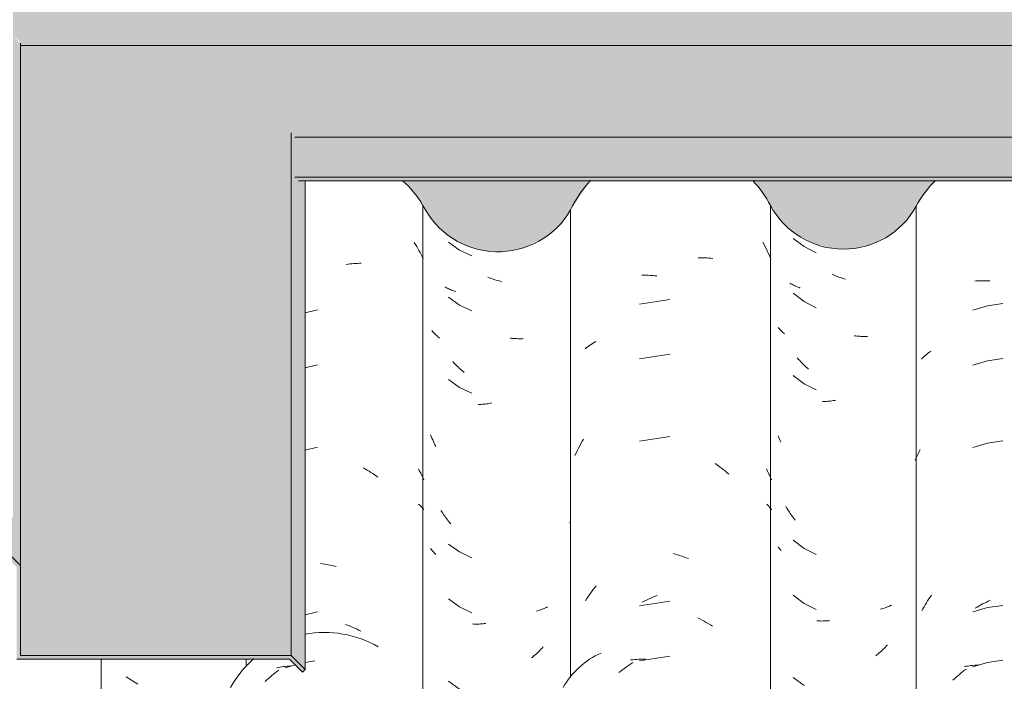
# Model space of a CAD drawing. Header units: metres. Extents: x 10.2 to 107.4, y -18.3 to 5.6.
# Tile 66 of 734: x 14.279 to 14.82, y 3.314 to 3.678. Entities that reach past the tile are written whole.
import ezdxf

# ---------------------------------------------------------------- set-up
doc = ezdxf.new("R2010")
doc.units = ezdxf.units.M
for name, color, linetype, lineweight in [('A-GLAZ-CWMG', 7, 'Continuous', 5), ('A-ROOF-OTLN', 7, 'Continuous', 5), ('A-ROOF-PATT', 7, 'Continuous', 5), ('I-WALL', 7, 'Continuous', 5)]:
    doc.layers.add(name, color=color, linetype=linetype, lineweight=lineweight)

# ---------------------------------------------------------------- blocks, each defined once
blk = doc.blocks.new('FP_126-FACHADA 03')
at = {"layer": 'A-GLAZ-CWMG', "color": 9, "true_color": 0xc0c0c0}
for p, q in [((14.42356, 3.32233), (14.42454, 3.32245)), ((14.43, 3.32334), (14.42443, 3.32163)), ((14.42454, 3.32245), (14.42553, 3.32255)), ((14.42553, 3.32255), (14.42653, 3.32264)), ((14.42653, 3.32264), (14.42753, 3.3227)), ((14.44086, 3.32543), (14.43543, 3.32457)), ((14.41624, 3.31662), (14.41716, 3.31741)), ((14.41716, 3.31741), (14.41809, 3.31818)), ((14.41809, 3.31818), (14.41903, 3.31893)), ((14.41903, 3.31893), (14.41997, 3.31967)), ((14.4197, 3.32169), (14.42065, 3.32188)), ((14.41997, 3.31967), (14.42093, 3.32039)), ((14.42065, 3.32188), (14.42161, 3.32205)), ((14.42161, 3.32205), (14.42258, 3.3222)), ((14.42258, 3.3222), (14.42356, 3.32233)), ((14.41354, 3.31417), (14.41443, 3.315)), ((14.41443, 3.315), (14.41533, 3.31582)), ((14.41533, 3.31582), (14.41624, 3.31662))]:
    blk.add_line(p, q, dxfattribs=at)
blk = doc.blocks.new('Rectangular Mullion - Telha Fibrocimento - Ondulada-V117-FACHADA 03')
at = {"layer": 'A-GLAZ-CWMG'}
for centre, major_axis, start_param, end_param in [((14.446, 3.28307), (0.05869, 0), 1.04063, 1.753064), ((14.61628, 3.28968), (0.04446, 0), 1.992171, 2.637678), ((14.446, 3.28307), (0.05869, 0), 2.289742, 2.643944)]:
    blk.add_ellipse(centre, major_axis=major_axis, ratio=0.988936, start_param=start_param, end_param=end_param, dxfattribs=at)
blk.add_blockref('FP_126-FACHADA 03', (0, 0), dxfattribs=at)
blk = doc.blocks.new('FP_131-FACHADA 03')
at = {"layer": 'A-GLAZ-CWMG', "color": 9, "true_color": 0xc0c0c0}
blk.add_line((14.3371, 3.31666), (14.34342, 3.31261), dxfattribs=at)
blk = doc.blocks.new('FP_132-FACHADA 03')
at = {"layer": 'A-GLAZ-CWMG', "color": 9, "true_color": 0xc0c0c0}
for p, q in [((14.49544, 3.55536), (14.4961, 3.55427)), ((14.4961, 3.55427), (14.49675, 3.55318)), ((14.49675, 3.55318), (14.49739, 3.55207)), ((14.49739, 3.55207), (14.498, 3.55095)), ((14.498, 3.55095), (14.49861, 3.54982)), ((14.49861, 3.54982), (14.49919, 3.54868)), ((14.49919, 3.54868), (14.49976, 3.54753)), ((14.49976, 3.54753), (14.50031, 3.54636)), ((14.45796, 3.54327), (14.45901, 3.54341)), ((14.45901, 3.54341), (14.46006, 3.54354)), ((14.46006, 3.54354), (14.46111, 3.54364)), ((14.46111, 3.54364), (14.46215, 3.54373)), ((14.46215, 3.54373), (14.46319, 3.54379)), ((14.46319, 3.54379), (14.46422, 3.54384)), ((14.46422, 3.54384), (14.46525, 3.54387)), ((14.46525, 3.54387), (14.46628, 3.54388)), ((14.44229, 3.51826), (14.43543, 3.51659)), ((14.44229, 3.48812), (14.43543, 3.48645)), ((14.44229, 3.4429), (14.43543, 3.44123)), ((14.46756, 3.43144), (14.46858, 3.43086)), ((14.46858, 3.43086), (14.46958, 3.43027)), ((14.49768, 3.43096), (14.49833, 3.42977)), ((14.46958, 3.43027), (14.47059, 3.42966)), ((14.47059, 3.42966), (14.47158, 3.42904)), ((14.47158, 3.42904), (14.47257, 3.42839)), ((14.47257, 3.42839), (14.47355, 3.42773)), ((14.47355, 3.42773), (14.47452, 3.42704)), ((14.47452, 3.42704), (14.47549, 3.42634)), ((14.49833, 3.42977), (14.49895, 3.42857)), ((14.49895, 3.42857), (14.49956, 3.42736)), ((14.49956, 3.42736), (14.50015, 3.42614)), ((14.50015, 3.42614), (14.50072, 3.4249)), ((14.49784, 3.41164), (14.49845, 3.41105)), ((14.49845, 3.41105), (14.49904, 3.41044)), ((14.49904, 3.41044), (14.49962, 3.40983)), ((14.49962, 3.40983), (14.50018, 3.4092)), ((14.50018, 3.4092), (14.50072, 3.40857)), ((14.44398, 3.37894), (14.44503, 3.3788)), ((14.44503, 3.3788), (14.44608, 3.37865)), ((14.44608, 3.37865), (14.44714, 3.37847)), ((14.44714, 3.37847), (14.4482, 3.37827)), ((14.4482, 3.37827), (14.44925, 3.37806)), ((14.44925, 3.37806), (14.45031, 3.37782)), ((14.45031, 3.37782), (14.45137, 3.37757)), ((14.45137, 3.37757), (14.45243, 3.3773)), ((14.44229, 3.35247), (14.43543, 3.35081)), ((14.4577, 3.3455), (14.45875, 3.34511)), ((14.45875, 3.34511), (14.4598, 3.3447)), ((14.4598, 3.3447), (14.46085, 3.34427)), ((14.46085, 3.34427), (14.46189, 3.34382)), ((14.46189, 3.34382), (14.46293, 3.34335)), ((14.46293, 3.34335), (14.46396, 3.34287)), ((14.46396, 3.34287), (14.465, 3.34236)), ((14.465, 3.34236), (14.46602, 3.34184))]:
    blk.add_line(p, q, dxfattribs=at)
blk = doc.blocks.new('FP_133-FACHADA 03')
at = {"layer": 'A-GLAZ-CWMG', "color": 9, "true_color": 0xc0c0c0}
for p, q in [((14.51428, 3.55546), (14.52036, 3.55109)), ((14.52036, 3.55109), (14.52714, 3.54789)), ((14.53666, 3.53596), (14.53591, 3.53627)), ((14.5374, 3.53566), (14.53666, 3.53596)), ((14.53815, 3.53538), (14.5374, 3.53566)), ((14.5389, 3.53512), (14.53815, 3.53538)), ((14.53966, 3.53486), (14.5389, 3.53512)), ((14.54041, 3.53462), (14.53966, 3.53486)), ((14.54116, 3.53439), (14.54041, 3.53462)), ((14.54191, 3.53418), (14.54116, 3.53439)), ((14.54266, 3.53398), (14.54191, 3.53418)), ((14.54342, 3.53379), (14.54266, 3.53398)), ((14.513, 3.53056), (14.51246, 3.53087)), ((14.51355, 3.53027), (14.513, 3.53056)), ((14.5141, 3.52999), (14.51355, 3.53027)), ((14.51467, 3.52971), (14.5141, 3.52999)), ((14.51525, 3.52945), (14.51467, 3.52971)), ((14.51583, 3.5292), (14.51525, 3.52945)), ((14.51643, 3.52896), (14.51583, 3.5292)), ((14.51703, 3.52873), (14.51643, 3.52896)), ((14.51764, 3.52851), (14.51703, 3.52873)), ((14.51826, 3.5283), (14.51764, 3.52851)), ((14.51428, 3.52532), (14.52036, 3.52095)), ((14.52036, 3.52095), (14.52714, 3.51775)), ((14.50553, 3.50643), (14.50516, 3.50687)), ((14.5059, 3.506), (14.50553, 3.50643)), ((14.50629, 3.50558), (14.5059, 3.506)), ((14.50669, 3.50516), (14.50629, 3.50558)), ((14.5071, 3.50475), (14.50669, 3.50516)), ((14.50752, 3.50435), (14.5071, 3.50475)), ((14.50795, 3.50396), (14.50752, 3.50435)), ((14.50839, 3.50357), (14.50795, 3.50396)), ((14.50885, 3.5032), (14.50839, 3.50357)), ((14.50932, 3.50283), (14.50885, 3.5032)), ((14.54882, 3.5027), (14.54808, 3.50279)), ((14.54956, 3.50263), (14.54882, 3.5027)), ((14.5503, 3.50257), (14.54956, 3.50263)), ((14.55103, 3.50252), (14.5503, 3.50257)), ((14.55176, 3.50248), (14.55103, 3.50252)), ((14.55249, 3.50246), (14.55176, 3.50248)), ((14.55321, 3.50245), (14.55249, 3.50246)), ((14.55393, 3.50246), (14.55321, 3.50245)), ((14.55465, 3.50247), (14.55393, 3.50246)), ((14.55536, 3.5025), (14.55465, 3.50247)), ((14.51716, 3.48928), (14.51656, 3.48994)), ((14.51778, 3.48863), (14.51716, 3.48928)), ((14.5184, 3.48799), (14.51778, 3.48863)), ((14.51902, 3.48737), (14.5184, 3.48799)), ((14.51966, 3.48675), (14.51902, 3.48737)), ((14.5203, 3.48615), (14.51966, 3.48675)), ((14.52095, 3.48556), (14.5203, 3.48615)), ((14.52161, 3.48498), (14.52095, 3.48556)), ((14.52227, 3.48441), (14.52161, 3.48498)), ((14.51428, 3.48011), (14.52036, 3.47574)), ((14.52294, 3.48386), (14.52227, 3.48441)), ((14.52036, 3.47574), (14.52714, 3.47253)), ((14.53131, 3.46632), (14.53059, 3.46629)), ((14.53204, 3.46636), (14.53131, 3.46632)), ((14.53278, 3.46641), (14.53204, 3.46636)), ((14.53352, 3.46647), (14.53278, 3.46641)), ((14.53426, 3.46655), (14.53352, 3.46647)), ((14.535, 3.46665), (14.53426, 3.46655)), ((14.53574, 3.46675), (14.535, 3.46665)), ((14.53649, 3.46687), (14.53574, 3.46675)), ((14.53724, 3.467), (14.53649, 3.46687)), ((14.53799, 3.46715), (14.53724, 3.467)), ((14.50479, 3.44879), (14.50443, 3.44973)), ((14.50517, 3.44786), (14.50479, 3.44879)), ((14.50555, 3.44694), (14.50517, 3.44786)), ((14.50596, 3.44602), (14.50555, 3.44694)), ((14.50637, 3.44511), (14.50596, 3.44602)), ((14.5068, 3.44421), (14.50637, 3.44511)), ((14.50724, 3.44332), (14.5068, 3.44421)), ((14.51056, 3.40736), (14.51007, 3.40813)), ((14.51107, 3.40659), (14.51056, 3.40736)), ((14.51158, 3.40583), (14.51107, 3.40659)), ((14.5121, 3.40508), (14.51158, 3.40583)), ((14.51264, 3.40434), (14.5121, 3.40508)), ((14.51318, 3.40361), (14.51264, 3.40434)), ((14.51373, 3.40289), (14.51318, 3.40361)), ((14.51429, 3.40217), (14.51373, 3.40289)), ((14.51486, 3.40147), (14.51429, 3.40217)), ((14.51544, 3.40078), (14.51486, 3.40147)), ((14.51428, 3.38968), (14.52036, 3.38531)), ((14.50476, 3.38681), (14.50443, 3.38725)), ((14.5051, 3.38638), (14.50476, 3.38681)), ((14.50545, 3.38595), (14.5051, 3.38638)), ((14.50581, 3.38553), (14.50545, 3.38595)), ((14.50618, 3.38512), (14.50581, 3.38553)), ((14.50657, 3.38471), (14.50618, 3.38512)), ((14.50696, 3.38431), (14.50657, 3.38471)), ((14.50737, 3.38392), (14.50696, 3.38431)), ((14.52036, 3.38531), (14.52714, 3.38211)), ((14.51428, 3.35953), (14.52036, 3.35517)), ((14.52036, 3.35517), (14.52714, 3.35196)), ((14.56862, 3.35509), (14.56805, 3.35482)), ((14.56319, 3.35304), (14.56255, 3.35287)), ((14.56383, 3.35322), (14.56319, 3.35304)), ((14.56446, 3.35342), (14.56383, 3.35322)), ((14.56508, 3.35362), (14.56446, 3.35342)), ((14.56569, 3.35384), (14.56508, 3.35362)), ((14.56629, 3.35407), (14.56569, 3.35384)), ((14.56689, 3.35431), (14.56629, 3.35407)), ((14.56748, 3.35456), (14.56689, 3.35431)), ((14.56805, 3.35482), (14.56748, 3.35456)), ((14.52818, 3.34573), (14.52747, 3.34576)), ((14.52889, 3.34571), (14.52818, 3.34573)), ((14.52961, 3.34571), (14.52889, 3.34571)), ((14.53033, 3.34571), (14.52961, 3.34571)), ((14.53106, 3.34574), (14.53033, 3.34571)), ((14.53179, 3.34577), (14.53106, 3.34574)), ((14.53252, 3.34582), (14.53179, 3.34577)), ((14.53326, 3.34588), (14.53252, 3.34582)), ((14.534, 3.34595), (14.53326, 3.34588)), ((14.53474, 3.34604), (14.534, 3.34595)), ((14.56122, 3.32819), (14.56056, 3.32763)), ((14.56188, 3.32877), (14.56122, 3.32819)), ((14.56253, 3.32936), (14.56188, 3.32877)), ((14.56317, 3.32996), (14.56253, 3.32936)), ((14.5638, 3.33058), (14.56317, 3.32996)), ((14.56443, 3.3312), (14.5638, 3.33058)), ((14.56505, 3.33184), (14.56443, 3.3312)), ((14.56566, 3.33249), (14.56505, 3.33184)), ((14.56627, 3.33314), (14.56566, 3.33249)), ((14.56056, 3.32763), (14.55989, 3.32707)), ((14.51428, 3.31432), (14.52036, 3.30995))]:
    blk.add_line(p, q, dxfattribs=at)
blk = doc.blocks.new('FP_134-FACHADA 03')
at = {"layer": 'A-GLAZ-CWMG', "color": 9, "true_color": 0xc0c0c0}
for p, q in [((14.68696, 3.55545), (14.68766, 3.55417)), ((14.68766, 3.55417), (14.68833, 3.55287)), ((14.68833, 3.55287), (14.68899, 3.55156)), ((14.68899, 3.55156), (14.68963, 3.55024)), ((14.68963, 3.55024), (14.69025, 3.5489)), ((14.65148, 3.54689), (14.65266, 3.5469)), ((14.65266, 3.5469), (14.65382, 3.54689)), ((14.65382, 3.54689), (14.65498, 3.54686)), ((14.65498, 3.54686), (14.65613, 3.54681)), ((14.65613, 3.54681), (14.65728, 3.54673)), ((14.65728, 3.54673), (14.65842, 3.54663)), ((14.65842, 3.54663), (14.65954, 3.54651)), ((14.69025, 3.5489), (14.69085, 3.54756)), ((14.69085, 3.54756), (14.69143, 3.5462)), ((14.6204, 3.53739), (14.62157, 3.53739)), ((14.62157, 3.53739), (14.62274, 3.53737)), ((14.62274, 3.53737), (14.62392, 3.53732)), ((14.62392, 3.53732), (14.6251, 3.53725)), ((14.6251, 3.53725), (14.62629, 3.53716)), ((14.62629, 3.53716), (14.62748, 3.53705)), ((14.62748, 3.53705), (14.62868, 3.53691)), ((14.63591, 3.52402), (14.61924, 3.52149)), ((14.58936, 3.49695), (14.59014, 3.49755)), ((14.59014, 3.49755), (14.59094, 3.49814)), ((14.59094, 3.49814), (14.59175, 3.49872)), ((14.59175, 3.49872), (14.59259, 3.49927)), ((14.59259, 3.49927), (14.59344, 3.49982)), ((14.59344, 3.49982), (14.59431, 3.50034)), ((14.59431, 3.50034), (14.59519, 3.50085)), ((14.63591, 3.49388), (14.61924, 3.49134)), ((14.58777, 3.4461), (14.58852, 3.44735)), ((14.63591, 3.44867), (14.61924, 3.44613)), ((14.585, 3.44095), (14.58566, 3.44226)), ((14.58566, 3.44226), (14.58635, 3.44355)), ((14.58635, 3.44355), (14.58705, 3.44483)), ((14.58705, 3.44483), (14.58777, 3.4461)), ((14.58372, 3.43831), (14.58435, 3.43964)), ((14.58435, 3.43964), (14.585, 3.44095)), ((14.66078, 3.43393), (14.66189, 3.43315)), ((14.66189, 3.43315), (14.66299, 3.43234)), ((14.66299, 3.43234), (14.66408, 3.43152)), ((14.66408, 3.43152), (14.66516, 3.43068)), ((14.66516, 3.43068), (14.66623, 3.42981)), ((14.68902, 3.43093), (14.68959, 3.42975)), ((14.66623, 3.42981), (14.66729, 3.42892)), ((14.66729, 3.42892), (14.66833, 3.42802)), ((14.68959, 3.42975), (14.69015, 3.42856)), ((14.69015, 3.42856), (14.69069, 3.42736)), ((14.69069, 3.42736), (14.69121, 3.42615)), ((14.69121, 3.42615), (14.69171, 3.42493)), ((14.68916, 3.4116), (14.6897, 3.411)), ((14.6897, 3.411), (14.69023, 3.41038)), ((14.69023, 3.41038), (14.69074, 3.40976)), ((14.69074, 3.40976), (14.69123, 3.40914)), ((14.69123, 3.40914), (14.69171, 3.4085)), ((14.58083, 3.40114), (14.58123, 3.40222)), ((14.63762, 3.38445), (14.63883, 3.38412)), ((14.63883, 3.38412), (14.64003, 3.38376)), ((14.64003, 3.38376), (14.64124, 3.38338)), ((14.64124, 3.38338), (14.64245, 3.38298)), ((14.64245, 3.38298), (14.64365, 3.38255)), ((14.64365, 3.38255), (14.64485, 3.3821)), ((14.64485, 3.3821), (14.64605, 3.38163)), ((14.5945, 3.36561), (14.59539, 3.36673)), ((14.59031, 3.35977), (14.59111, 3.36097)), ((14.59111, 3.36097), (14.59194, 3.36215)), ((14.59194, 3.36215), (14.59277, 3.36332)), ((14.59277, 3.36332), (14.59363, 3.36448)), ((14.59363, 3.36448), (14.5945, 3.36561)), ((14.62536, 3.35999), (14.62655, 3.36051)), ((14.62655, 3.36051), (14.62775, 3.36101)), ((14.62775, 3.36101), (14.62894, 3.36148)), ((14.58953, 3.35855), (14.59031, 3.35977)), ((14.63591, 3.35824), (14.61924, 3.3557)), ((14.62065, 3.35768), (14.62182, 3.3583)), ((14.62182, 3.3583), (14.623, 3.35888)), ((14.623, 3.35888), (14.62418, 3.35945)), ((14.62418, 3.35945), (14.62536, 3.35999)), ((14.65123, 3.34915), (14.6524, 3.34855)), ((14.6524, 3.34855), (14.65357, 3.34793)), ((14.65357, 3.34793), (14.65473, 3.34729)), ((14.65473, 3.34729), (14.65588, 3.34662)), ((14.65588, 3.34662), (14.65703, 3.34594)), ((14.65703, 3.34594), (14.65817, 3.34523)), ((14.65817, 3.34523), (14.6593, 3.3445)), ((14.63591, 3.3281), (14.61924, 3.32556)), ((14.61226, 3.32236), (14.61337, 3.32313)), ((14.61337, 3.32313), (14.61449, 3.32388)), ((14.61435, 3.32602), (14.61548, 3.32614)), ((14.61449, 3.32388), (14.61562, 3.32461)), ((14.61548, 3.32614), (14.61662, 3.32623)), ((14.61662, 3.32623), (14.61776, 3.32631)), ((14.61776, 3.32631), (14.61892, 3.32636)), ((14.61892, 3.32636), (14.62008, 3.32639)), ((14.62008, 3.32639), (14.62124, 3.32639)), ((14.62124, 3.32639), (14.62242, 3.32638)), ((14.6079, 3.31905), (14.60898, 3.31991)), ((14.60898, 3.31991), (14.61006, 3.32075)), ((14.61006, 3.32075), (14.61115, 3.32156)), ((14.61115, 3.32156), (14.61226, 3.32236))]:
    blk.add_line(p, q, dxfattribs=at)
blk = doc.blocks.new('FP_135-FACHADA 03')
at = {"layer": 'A-GLAZ-CWMG', "color": 9, "true_color": 0xc0c0c0}
for p, q in [((14.70368, 3.55754), (14.70962, 3.55301)), ((14.70962, 3.55301), (14.71631, 3.54964)), ((14.72576, 3.5375), (14.72501, 3.53782)), ((14.7265, 3.53719), (14.72576, 3.5375)), ((14.72725, 3.53689), (14.7265, 3.53719)), ((14.728, 3.53661), (14.72725, 3.53689)), ((14.72875, 3.53634), (14.728, 3.53661)), ((14.7295, 3.53609), (14.72875, 3.53634)), ((14.73025, 3.53584), (14.7295, 3.53609)), ((14.731, 3.53561), (14.73025, 3.53584)), ((14.73175, 3.5354), (14.731, 3.53561)), ((14.7325, 3.5352), (14.73175, 3.5354)), ((14.70243, 3.53267), (14.70191, 3.53299)), ((14.70296, 3.53236), (14.70243, 3.53267)), ((14.70351, 3.53207), (14.70296, 3.53236)), ((14.70406, 3.53178), (14.70351, 3.53207)), ((14.70462, 3.5315), (14.70406, 3.53178)), ((14.70519, 3.53123), (14.70462, 3.5315)), ((14.70577, 3.53097), (14.70519, 3.53123)), ((14.70636, 3.53073), (14.70577, 3.53097)), ((14.70696, 3.53049), (14.70636, 3.53073)), ((14.70756, 3.53027), (14.70696, 3.53049)), ((14.70368, 3.52739), (14.70962, 3.52287)), ((14.70962, 3.52287), (14.71631, 3.5195)), ((14.6957, 3.50823), (14.69535, 3.50865)), ((14.69606, 3.5078), (14.6957, 3.50823)), ((14.69643, 3.50739), (14.69606, 3.5078)), ((14.69681, 3.50698), (14.69643, 3.50739)), ((14.6972, 3.50658), (14.69681, 3.50698)), ((14.6976, 3.50618), (14.6972, 3.50658)), ((14.69802, 3.50579), (14.6976, 3.50618)), ((14.69844, 3.50541), (14.69802, 3.50579)), ((14.69888, 3.50504), (14.69844, 3.50541)), ((14.73791, 3.50401), (14.73717, 3.50411)), ((14.73865, 3.50392), (14.73791, 3.50401)), ((14.73939, 3.50385), (14.73865, 3.50392)), ((14.74012, 3.50379), (14.73939, 3.50385)), ((14.74086, 3.50374), (14.74012, 3.50379)), ((14.74158, 3.50371), (14.74086, 3.50374)), ((14.74231, 3.50368), (14.74158, 3.50371)), ((14.74303, 3.50368), (14.74231, 3.50368)), ((14.74375, 3.50368), (14.74303, 3.50368)), ((14.74446, 3.5037), (14.74375, 3.50368)), ((14.70649, 3.49128), (14.7059, 3.49195)), ((14.70709, 3.49061), (14.70649, 3.49128)), ((14.7077, 3.48996), (14.70709, 3.49061)), ((14.70831, 3.48932), (14.7077, 3.48996)), ((14.70894, 3.48869), (14.70831, 3.48932)), ((14.70957, 3.48807), (14.70894, 3.48869)), ((14.7102, 3.48746), (14.70957, 3.48807)), ((14.71085, 3.48686), (14.7102, 3.48746)), ((14.7115, 3.48628), (14.71085, 3.48686)), ((14.71216, 3.48571), (14.7115, 3.48628)), ((14.70368, 3.48218), (14.70962, 3.47765)), ((14.70962, 3.47765), (14.71631, 3.47428)), ((14.72633, 3.46853), (14.72559, 3.46842)), ((14.72708, 3.46866), (14.72633, 3.46853)), ((14.72045, 3.46797), (14.71972, 3.46796)), ((14.72117, 3.468), (14.72045, 3.46797)), ((14.7219, 3.46803), (14.72117, 3.468)), ((14.72263, 3.46808), (14.7219, 3.46803)), ((14.72337, 3.46815), (14.72263, 3.46808)), ((14.72411, 3.46822), (14.72337, 3.46815)), ((14.72485, 3.46831), (14.72411, 3.46822)), ((14.72559, 3.46842), (14.72485, 3.46831)), ((14.69572, 3.44823), (14.69535, 3.44913)), ((14.6961, 3.44734), (14.69572, 3.44823)), ((14.69649, 3.44646), (14.6961, 3.44734)), ((14.69689, 3.44559), (14.69649, 3.44646)), ((14.70008, 3.40953), (14.6996, 3.41032)), ((14.70056, 3.40875), (14.70008, 3.40953)), ((14.70106, 3.40797), (14.70056, 3.40875)), ((14.70157, 3.40721), (14.70106, 3.40797)), ((14.70208, 3.40646), (14.70157, 3.40721)), ((14.70261, 3.40571), (14.70208, 3.40646)), ((14.70314, 3.40497), (14.70261, 3.40571)), ((14.70369, 3.40425), (14.70314, 3.40497)), ((14.70425, 3.40353), (14.70369, 3.40425)), ((14.70481, 3.40283), (14.70425, 3.40353)), ((14.69567, 3.38769), (14.69535, 3.38808)), ((14.69599, 3.38731), (14.69567, 3.38769)), ((14.70368, 3.39175), (14.70962, 3.38722)), ((14.69632, 3.38693), (14.69599, 3.38731)), ((14.69667, 3.38656), (14.69632, 3.38693)), ((14.69702, 3.38619), (14.69667, 3.38656)), ((14.70962, 3.38722), (14.71631, 3.38386)), ((14.70368, 3.36161), (14.70962, 3.35708)), ((14.70962, 3.35708), (14.71631, 3.35371)), ((14.75546, 3.35511), (14.75485, 3.35489)), ((14.75606, 3.35535), (14.75546, 3.35511)), ((14.75665, 3.35559), (14.75606, 3.35535)), ((14.75724, 3.35584), (14.75665, 3.35559)), ((14.75781, 3.3561), (14.75724, 3.35584)), ((14.75234, 3.35412), (14.75169, 3.35396)), ((14.75298, 3.3543), (14.75234, 3.35412)), ((14.75361, 3.35449), (14.75298, 3.3543)), ((14.75424, 3.35468), (14.75361, 3.35449)), ((14.75485, 3.35489), (14.75424, 3.35468)), ((14.71733, 3.34746), (14.71663, 3.3475)), ((14.71804, 3.34742), (14.71733, 3.34746)), ((14.71875, 3.3474), (14.71804, 3.34742)), ((14.71947, 3.34739), (14.71875, 3.3474)), ((14.72019, 3.3474), (14.71947, 3.34739)), ((14.72092, 3.34742), (14.72019, 3.3474)), ((14.72164, 3.34745), (14.72092, 3.34742)), ((14.72238, 3.34749), (14.72164, 3.34745)), ((14.72311, 3.34755), (14.72238, 3.34749)), ((14.72385, 3.34762), (14.72311, 3.34755)), ((14.75483, 3.33354), (14.75421, 3.3329)), ((14.75544, 3.33419), (14.75483, 3.33354)), ((14.74969, 3.32875), (14.74901, 3.3282)), ((14.75035, 3.3293), (14.74969, 3.32875)), ((14.75101, 3.32987), (14.75035, 3.3293)), ((14.75167, 3.33045), (14.75101, 3.32987)), ((14.75231, 3.33105), (14.75167, 3.33045)), ((14.75295, 3.33165), (14.75231, 3.33105)), ((14.75359, 3.33227), (14.75295, 3.33165)), ((14.75421, 3.3329), (14.75359, 3.33227)), ((14.70368, 3.31639), (14.70962, 3.31187))]:
    blk.add_line(p, q, dxfattribs=at)
blk = doc.blocks.new('FP_136-FACHADA 03')
at = {"layer": 'A-GLAZ-CWMG', "color": 9, "true_color": 0xc0c0c0}
for p, q in [((14.8035, 3.53412), (14.8045, 3.53419)), ((14.8045, 3.53419), (14.80551, 3.53424)), ((14.80551, 3.53424), (14.80652, 3.53427)), ((14.80652, 3.53427), (14.80754, 3.53429)), ((14.80754, 3.53429), (14.80856, 3.53429)), ((14.80856, 3.53429), (14.80959, 3.53427)), ((14.80959, 3.53427), (14.81062, 3.53423)), ((14.81062, 3.53423), (14.81166, 3.53418)), ((14.81047, 3.52051), (14.80237, 3.51813)), ((14.81884, 3.52173), (14.81047, 3.52051)), ((14.77875, 3.49518), (14.77946, 3.49569)), ((14.77419, 3.4913), (14.7748, 3.49188)), ((14.7748, 3.49188), (14.77542, 3.49246)), ((14.77542, 3.49246), (14.77606, 3.49303)), ((14.77606, 3.49303), (14.77671, 3.49358)), ((14.77671, 3.49358), (14.77738, 3.49413)), ((14.77738, 3.49413), (14.77806, 3.49466)), ((14.77806, 3.49466), (14.77875, 3.49518)), ((14.81047, 3.49037), (14.80237, 3.48799)), ((14.81884, 3.49159), (14.81047, 3.49037)), ((14.77288, 3.44046), (14.77345, 3.44162)), ((14.81047, 3.44516), (14.80237, 3.44278)), ((14.81884, 3.44638), (14.81047, 3.44516)), ((14.77074, 3.43573), (14.77125, 3.43693)), ((14.77125, 3.43693), (14.77177, 3.43812)), ((14.77177, 3.43812), (14.77232, 3.4393)), ((14.77232, 3.4393), (14.77288, 3.44046)), ((14.77823, 3.35949), (14.77893, 3.36054)), ((14.77893, 3.36054), (14.77964, 3.36159)), ((14.77495, 3.35404), (14.77558, 3.35515)), ((14.77558, 3.35515), (14.77622, 3.35625)), ((14.77622, 3.35625), (14.77688, 3.35734)), ((14.77688, 3.35734), (14.77755, 3.35842)), ((14.77755, 3.35842), (14.77823, 3.35949)), ((14.80375, 3.35443), (14.80475, 3.35503)), ((14.80475, 3.35503), (14.80576, 3.35562)), ((14.80576, 3.35562), (14.80678, 3.35619)), ((14.80678, 3.35619), (14.80779, 3.35674)), ((14.80779, 3.35674), (14.80882, 3.35727)), ((14.80882, 3.35727), (14.80985, 3.35779)), ((14.80985, 3.35779), (14.81088, 3.35828)), ((14.81884, 3.35595), (14.81047, 3.35473)), ((14.81088, 3.35828), (14.81192, 3.35876)), ((14.77434, 3.35291), (14.77495, 3.35404)), ((14.81047, 3.35473), (14.80237, 3.35235)), ((14.79761, 3.32233), (14.79857, 3.3225)), ((14.79857, 3.3225), (14.79954, 3.32266)), ((14.79954, 3.32266), (14.80051, 3.3228)), ((14.80051, 3.3228), (14.80149, 3.32292)), ((14.80149, 3.32292), (14.80248, 3.32303)), ((14.81047, 3.32458), (14.80237, 3.3222)), ((14.80248, 3.32303), (14.80347, 3.32311)), ((14.80347, 3.32311), (14.80447, 3.32318)), ((14.80447, 3.32318), (14.80548, 3.32324)), ((14.81884, 3.32581), (14.81047, 3.32458)), ((14.79321, 3.31651), (14.79413, 3.3173)), ((14.79413, 3.3173), (14.79505, 3.31808)), ((14.79505, 3.31808), (14.79599, 3.31884)), ((14.79599, 3.31884), (14.79693, 3.31958)), ((14.79693, 3.31958), (14.79789, 3.3203)), ((14.79789, 3.3203), (14.79885, 3.32101)), ((14.7914, 3.31489), (14.7923, 3.31571)), ((14.7923, 3.31571), (14.79321, 3.31651))]:
    blk.add_line(p, q, dxfattribs=at)
blk = doc.blocks.new('Rectangular Mullion - Telha Fibrocimento - Ondulada-1908999-FACHADA 03')
at = {"layer": 'A-GLAZ-CWMG'}
for p, q in [((14.50022, 2.87441), (14.50022, 3.57566)), ((14.58136, 3.31644), (14.58136, 3.57323)), ((14.6912, 2.87441), (14.6912, 3.57566)), ((14.77125, 2.87402), (14.77125, 3.57527)), ((14.32327, 2.87441), (14.32327, 3.32644)), ((14.40312, 3.32257), (14.40312, 3.32644))]:
    blk.add_line(p, q, dxfattribs=at)
for centre, major_axis, start_param, end_param in [((14.45167, 3.54782), (0.05612, 0), 0.525465, 0.847658), ((14.63688, 3.54782), (0.06118, 0), 2.382747, 2.708177), ((14.63688, 3.54782), (0.06118, 0), 0.478163, 0.755649), ((14.82334, 3.54782), (0.05902, 0), 2.348581, 2.651943), ((14.54144, 3.5956), (0.04589, 0), 3.596619, 5.767598), ((14.73133, 3.59647), (0.04532, 0), 3.624607, 5.790408)]:
    blk.add_ellipse(centre, major_axis=major_axis, ratio=0.988936, start_param=start_param, end_param=end_param, dxfattribs=at)
for name in ['FP_132-FACHADA 03', 'FP_133-FACHADA 03', 'FP_134-FACHADA 03', 'FP_135-FACHADA 03', 'FP_136-FACHADA 03', 'FP_131-FACHADA 03']:
    blk.add_blockref(name, (0, 0), dxfattribs=at)

msp = doc.modelspace()

# ---------------------------------------------------------------- hatches: boundary and pattern name
at = {"layer": 'A-ROOF-PATT', "true_color": 0x919191}
for points in [[(14.27894, 3.37784), (14.27894, 3.66471), (14.27494, 3.66888), (14.27494, 3.40413), (14.27128, 3.40783), (14.27128, 3.38558), (14.27801, 3.37878)], [(14.27894, 3.66357), (15.62994, 3.66357), (15.62994, 3.67122), (15.47004, 3.67122), (15.47004, 3.66886), (15.47281, 3.66557), (14.27822, 3.66557), (14.27894, 3.66471)], [(15.40655, 3.61314), (15.62994, 3.61314), (15.62994, 3.66357), (14.27894, 3.66357), (14.27894, 3.61516), (14.42777, 3.61516), (14.42977, 3.61314), (15.4063, 3.61314)], [(14.27894, 3.32846), (14.42777, 3.32846), (14.42777, 3.61516), (14.27894, 3.61516), (14.27894, 3.3337)], [(14.43543, 3.32072), (14.43543, 3.58917), (14.43177, 3.58917), (14.42977, 3.59114), (14.42977, 3.61314), (14.42777, 3.61516), (14.42777, 3.32846), (14.43187, 3.32432)], [(15.62287, 3.59114), (15.62994, 3.59114), (15.62994, 3.61314), (14.42977, 3.61314), (14.42977, 3.59114), (15.62048, 3.59114)], [(15.62287, 3.58917), (15.62994, 3.58917), (15.62994, 3.59114), (14.42977, 3.59114), (14.43177, 3.58917), (15.62048, 3.58917)], [(14.43401, 3.31929), (14.43543, 3.32072), (14.42777, 3.32846), (14.27894, 3.32846), (14.27894, 3.37784), (14.27128, 3.38558), (14.26987, 3.38415), (14.27694, 3.377), (14.27694, 3.32644), (14.42694, 3.32644), (14.4326, 3.32072)]]:
    msp.add_hatch(color=252, dxfattribs=at).paths.add_polyline_path(points)
at = {"layer": 'I-WALL', "true_color": 0xdbcc9e}
h = msp.add_hatch(color=9, dxfattribs=at)
h.paths.add_polyline_path([(15.3001, 3.54319), (15.30757, 3.54319), (15.30789, 3.55254), (15.32042, 3.5545), (15.33016, 3.55847), (15.3396, 3.56558), (15.3553, 3.58552), (15.36008, 3.58917), (15.20386, 3.58917), (15.2098, 3.58411), (15.22238, 3.56698), (15.23071, 3.56005), (15.24046, 3.55526), (15.25109, 3.55287), (15.26197, 3.55303), (15.27252, 3.55573), (15.28212, 3.56081), (15.29025, 3.56798), (15.29643, 3.57684), (15.3001, 3.57318), (15.3001, 3.54351)])
h.paths.add_polyline_path([(14.54558, 3.55041), (14.55637, 3.55269), (14.56631, 3.55747), (14.5748, 3.56445), (14.58136, 3.57323), (14.59094, 3.58743), (14.59277, 3.58917), (14.48859, 3.58917), (14.4913, 3.58712), (14.50022, 3.57566), (14.50623, 3.5665), (14.51428, 3.55902), (14.5239, 3.55367), (14.53454, 3.55074)])
h.paths.add_polyline_path([(14.73655, 3.55196), (14.74712, 3.55447), (14.75679, 3.5594), (14.76499, 3.56647), (14.78015, 3.58743), (14.78215, 3.58917), (14.68127, 3.58917), (14.68302, 3.58743), (14.69737, 3.5668), (14.7055, 3.55965), (14.71512, 3.55463), (14.72567, 3.55201), (14.73219, 3.55198)])
h.paths.add_polyline_path([(14.92055, 3.55234), (14.93108, 3.55485), (14.9407, 3.55977), (14.94888, 3.56679), (14.96395, 3.58743), (14.96598, 3.58917), (14.86457, 3.58917), (14.86706, 3.58703), (14.88145, 3.5669), (14.8896, 3.55985), (14.9009, 3.5545), (14.90972, 3.55235), (14.91987, 3.55234)])
h.paths.add_polyline_path([(15.10353, 3.55267), (15.11401, 3.55517), (15.1236, 3.56004), (15.13177, 3.567), (15.14483, 3.58465), (15.15012, 3.58917), (15.04746, 3.58917), (15.05012, 3.58689), (15.06605, 3.56568), (15.07267, 3.56004), (15.08226, 3.55517), (15.09274, 3.55267)])
h.paths.add_polyline_path([(15.47004, 3.55427), (15.47004, 3.58917), (15.42447, 3.58917), (15.42845, 3.58625), (15.44466, 3.56635), (15.45409, 3.55936), (15.46512, 3.55491)])
h.paths.add_polyline_path([(14.98599, 3.66557), (15.47004, 3.66557), (15.47004, 5.225), (14.27494, 5.225), (14.27494, 3.66888), (14.27894, 3.66557), (14.73219, 3.66557)])
h.paths.add_polyline_path([(11.72727, 5.03343), (11.73807, 5.03572), (11.748, 5.04049), (11.75649, 5.04747), (11.76306, 5.05625), (11.77105, 5.06894), (11.78284, 5.08015), (11.65839, 5.08015), (11.66138, 5.07893), (11.67299, 5.07014), (11.68191, 5.05868), (11.68792, 5.04952), (11.69597, 5.04205), (11.70609, 5.03655), (11.71623, 5.03376)])
h.paths.add_polyline_path([(11.91824, 5.03498), (11.92882, 5.03749), (11.93849, 5.04243), (11.94669, 5.0495), (11.96101, 5.06973), (11.97159, 5.07894), (11.97298, 5.08015), (11.8538, 5.08015), (11.86433, 5.07101), (11.87906, 5.04982), (11.88719, 5.04267), (11.89778, 5.03741), (11.90736, 5.03503)])
h.paths.add_polyline_path([(13.74019, 5.03536), (13.75071, 5.03788), (13.76034, 5.04279), (13.76851, 5.04981), (13.78284, 5.0698), (13.79336, 5.07885), (13.79487, 5.08015), (13.67415, 5.08015), (13.67605, 5.07919), (13.6867, 5.07005), (13.70108, 5.04992), (13.70923, 5.04287), (13.71884, 5.03793), (13.72936, 5.03538)])
h.paths.add_polyline_path([(12.27444, 5.03569), (12.28405, 5.03572), (12.2957, 5.0419), (12.30247, 5.04747), (12.31057, 5.05868), (12.31703, 5.06894), (12.32882, 5.08015), (12.21897, 5.0801), (12.22126, 5.07894), (12.23181, 5.06991), (12.24619, 5.05002), (12.25637, 5.04205), (12.26396, 5.0382), (12.27434, 5.03572)])
h.paths.add_polyline_path([(13.3759, 5.03569), (13.3772, 5.03629), (13.38766, 5.0419), (13.39443, 5.04747), (13.40253, 5.05868), (13.40899, 5.06894), (13.42078, 5.08015), (13.31093, 5.0801), (13.31322, 5.07894), (13.32377, 5.06991), (13.33815, 5.05002), (13.34833, 5.04205), (13.35592, 5.0382), (13.3664, 5.03569)])
h.paths.add_polyline_path([(12.82873, 5.03569), (12.83003, 5.03572), (12.84168, 5.0419), (12.84845, 5.04747), (12.85655, 5.05868), (12.86301, 5.06894), (12.8748, 5.08015), (12.76495, 5.0801), (12.76724, 5.07894), (12.77779, 5.06991), (12.79217, 5.05002), (12.80235, 5.04205), (12.80994, 5.0382), (12.82042, 5.03569)])
h.paths.add_polyline_path([(13.91238, 5.03569), (13.92316, 5.03569), (13.93364, 5.0382), (13.94323, 5.04306), (13.9514, 5.05002), (13.96382, 5.06713), (13.9713, 5.07392), (13.97081, 5.08015), (13.85682, 5.08015), (13.8592, 5.07894), (13.86975, 5.06991), (13.88413, 5.05002), (13.8923, 5.04306), (13.9019, 5.0382)])
h.paths.add_polyline_path([(12.99238, 5.03675), (13.00019, 5.03875), (13.0102, 5.04418), (13.01908, 5.05266), (13.0241, 5.05987), (13.02778, 5.0562), (13.02778, 5.04106), (13.03045, 5.04243), (13.03865, 5.0495), (13.05297, 5.06973), (13.06355, 5.07894), (13.06494, 5.08015), (12.94576, 5.08015), (12.95629, 5.07101), (12.97102, 5.04982), (12.97915, 5.04267), (12.98965, 5.03743)])
h.paths.add_polyline_path([(12.4464, 5.03675), (12.45421, 5.03875), (12.46422, 5.04418), (12.47194, 5.051), (12.47812, 5.05987), (12.4818, 5.0562), (12.4818, 5.04106), (12.48447, 5.04243), (12.49267, 5.0495), (12.50699, 5.06973), (12.51757, 5.07894), (12.51896, 5.08015), (12.39978, 5.08015), (12.41031, 5.07101), (12.42504, 5.04982), (12.43317, 5.04267), (12.44367, 5.03743)])
h.paths.add_polyline_path([(13.53836, 5.03675), (13.54617, 5.03875), (13.55618, 5.04418), (13.5639, 5.051), (13.57008, 5.05987), (13.57376, 5.0562), (13.57376, 5.04106), (13.57643, 5.04243), (13.58463, 5.0495), (13.59895, 5.06973), (13.60953, 5.07894), (13.61092, 5.08015), (13.49174, 5.08015), (13.50227, 5.07101), (13.517, 5.04982), (13.52667, 5.04187), (13.53563, 5.03743)])
h.paths.add_polyline_path([(13.18283, 5.0368), (13.19462, 5.03828), (13.20587, 5.04279), (13.21543, 5.04981), (13.23168, 5.07014), (13.24329, 5.07893), (13.2449, 5.08015), (13.12817, 5.08015), (13.13007, 5.07919), (13.14152, 5.06893), (13.1555, 5.04958), (13.16371, 5.04263), (13.17383, 5.03793)])
h.paths.add_polyline_path([(12.63685, 5.0368), (12.64864, 5.03828), (12.65989, 5.04279), (12.66945, 5.04981), (12.6857, 5.07014), (12.69731, 5.07893), (12.69892, 5.08015), (12.58219, 5.08015), (12.58409, 5.07919), (12.59554, 5.06893), (12.60952, 5.04958), (12.61773, 5.04263), (12.62785, 5.03793)])
h.paths.add_polyline_path([(12.09087, 5.0368), (12.10266, 5.03828), (12.11391, 5.04279), (12.12347, 5.04981), (12.13972, 5.07014), (12.15133, 5.07893), (12.15294, 5.08015), (12.03621, 5.08015), (12.03811, 5.07919), (12.04956, 5.06893), (12.06354, 5.04958), (12.07175, 5.04263), (12.08187, 5.03793)])
h.paths.add_polyline_path([(11.54489, 5.0368), (11.55668, 5.03828), (11.56771, 5.04263), (11.5773, 5.04958), (11.59374, 5.07014), (11.60535, 5.07893), (11.60696, 5.08015), (11.53868, 5.08015), (11.53868, 5.03758)])
h.paths.add_polyline_path([(14.11794, 5.15655), (14.11994, 5.15655), (14.11994, 5.225), (11.39267, 5.225), (11.39004, 5.24815), (11.39004, 5.15655), (14.09994, 5.15655)])

# ---------------------------------------------------------------- linework, layer by layer
at = {"layer": 'A-ROOF-OTLN'}
for p, q in [((14.27894, 3.32846), (14.27894, 3.66484)), ((14.27894, 3.66357), (15.62994, 3.66357)), ((14.42777, 3.32846), (14.42777, 3.61546)), ((14.42977, 3.61314), (15.62994, 3.61314)), ((14.42977, 3.59114), (15.62994, 3.59114)), ((14.43177, 3.58917), (15.62994, 3.58917)), ((14.43543, 3.32072), (14.43543, 3.58917)), ((14.27894, 3.37784), (14.27128, 3.38558)), ((14.42777, 3.32846), (14.27894, 3.32846)), ((14.43543, 3.32072), (14.42777, 3.32846)), ((14.27694, 3.32644), (14.42694, 3.32644)), ((14.42694, 3.32644), (14.43401, 3.31929)), ((14.43401, 3.31929), (14.43543, 3.32072))]:
    msp.add_line(p, q, dxfattribs=at)

# ---------------------------------------------------------------- block references
at = {"layer": 'A-GLAZ-CWMG'}
for name in ['Rectangular Mullion - Telha Fibrocimento - Ondulada-1908999-FACHADA 03', 'Rectangular Mullion - Telha Fibrocimento - Ondulada-V117-FACHADA 03']:
    msp.add_blockref(name, (0, 0), dxfattribs=at)

doc.saveas('drawing.dxf')
